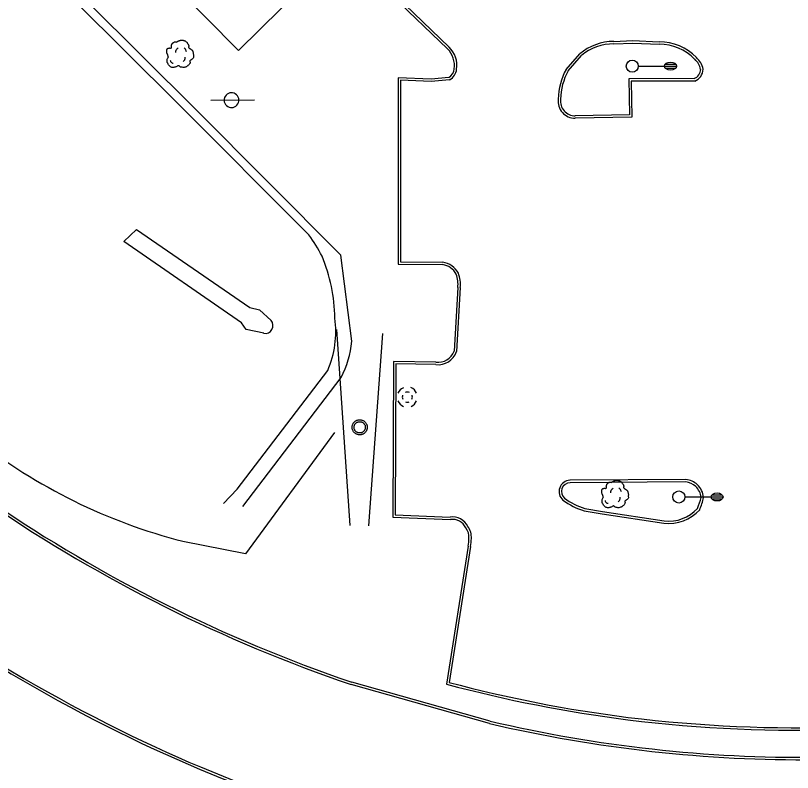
# Model space of a CAD drawing. Extents: x 2145380 to 2156929, y 139568 to 149130.
# Drawn here: x 2151534.2 to 2151727, y 143024.7 to 143212.4 of the extents above; entities that cross this region are included whole.
import ezdxf

# ---------------------------------------------------------------- set-up
doc = ezdxf.new("R2010")
doc.units = 0
for name, color, linetype in [('TOPO_Building', 7, 'Continuous'), ('TOPO_Concrete', 7, 'Continuous'), ('TOPO_Curb Back', 7, 'Continuous'), ('TOPO_DRAIN_Headwall', 7, 'Continuous'), ('TOPO_DRAIN_Manhole', 7, 'Continuous'), ('TOPO_Fence', 7, 'Continuous'), ('TOPO_Light Pole', 7, 'Continuous'), ('TOPO_Power Pole', 7, 'Continuous'), ('TOPO_Sign', 7, 'Continuous'), ('TOPO_Tree', 7, 'Continuous'), ('TOPO_Wall Freestanding', 7, 'Continuous')]:
    doc.layers.add(name, color=color, linetype=linetype)

# ---------------------------------------------------------------- blocks, each defined once
blk = doc.blocks.new('LP')
at = {"layer": 'TOPO_Light Pole'}
blk.add_line((3.81, 0), (20.32, 0), dxfattribs=at)
for points in [[(20.32, 0), (27.94, 0)], [(20.32, 0), (23.5, 0)], [(20.83, 1.27), (27.43, 1.27)], [(20.83, 1.27), (23.5, 1.27)], [(23.71, 1.27), (27.43, 1.27)], [(23.71, 0), (27.94, 0)], [(20.83, -1.27), (27.43, -1.27)], [(20.83, -1.27), (23.5, -1.27)], [(23.71, -1.27), (27.43, -1.27)]]:
    blk.add_lwpolyline(points, dxfattribs=at)
blk.add_circle((0, 0), 3.81, dxfattribs=at)
blk.add_ellipse((24.13, 0), major_axis=(3.81, 0), ratio=0.666667, dxfattribs=at)
blk = doc.blocks.new('MHEXST')
at = {"layer": 'TOPO_DRAIN_Manhole'}
for centre, radius, start, end in [((-0.14, 0.26), 12.7, 112.97475, 158.26364), ((-0.14, 0.26), 12.7, 22.07441, 68.69913), ((-0.08, 0.11), 6.35, 157.97219, 204.16105), ((-0.08, 0.11), 6.35, 66.19406, 113.69103), ((-0.08, 0.11), 6.35, 336.80229, 21.40458), ((-0.14, 0.26), 12.7, 202.6921, 248.19382), ((-0.08, 0.11), 6.35, 248.57914, 293.19947), ((-0.14, 0.26), 12.7, 291.79631, 337.30323)]:
    blk.add_arc(centre, radius, start, end, dxfattribs=at)
blk = doc.blocks.new('TREE')
at = {"layer": 'TOPO_Tree'}
for points in [[(-3.49, 17.6), (-3.07, 18.27), (-2.58, 18.8), (-1.9, 19.19), (-1.05, 19.68), (-0.19, 19.96), (0.74, 20.24), (1.62, 20.51), (2.51, 20.82), (3.39, 20.77), (4.1, 20.73), (4.8, 20.47), (5.51, 20.24), (6.43, 19.95), (7.32, 19.73), (8.15, 19.19), (9.36, 18.4), (10.02, 17.21), (10.8, 16.01), (11.24, 15.33), (11.58, 14.62), (11.86, 13.89), (12.17, 13.08), (11.37, 12.02), (11.86, 11.25), (12, 11.03), (12.18, 10.86), (12.39, 10.72), (12.91, 10.35), (13.45, 10.02), (13.97, 9.66), (14.7, 9.16), (15.41, 8.68), (16.09, 8.07), (16.7, 7.53), (16.93, 6.73), (17.15, 5.95), (17.59, 4.38), (17.71, 2.77), (17.68, 1.19), (17.65, -0.25), (17.83, -2.22), (16.62, -3.04), (15.47, -3.83), (14.31, -4.58), (13.16, -5.35)], [(-14.07, -0.4), (-14.17, 0.5), (-14.37, 1.38), (-14.6, 2.25), (-14.84, 3.17), (-15.47, 3.96), (-15.66, 4.9), (-15.8, 5.59), (-15.71, 6.31), (-15.66, 7.01), (-15.6, 7.91), (-15.72, 8.8), (-15.13, 9.66), (-14.62, 10.42), (-13.76, 10.49), (-13.02, 10.72), (-12.18, 10.98), (-11.06, 10), (-10.37, 10.72), (-9.4, 11.74), (-10.29, 13.28), (-9.84, 14.42), (-9.56, 15.15), (-9.32, 15.89), (-8.78, 16.54), (-8.18, 17.26), (-7.5, 17.68), (-6.67, 18.13), (-6.14, 18.41), (-5.61, 18.61), (-5.08, 18.66), (-4.55, 18.71), (-4.02, 18.54), (-3.49, 18.13)], [(-4.21, 5.09), (-4.46, 6.09), (-4.3, 7.21), (-3.84, 8.21), (-3.33, 9.34), (-2.71, 10.27), (-1.64, 10.97)], [(5.89, 11.15), (6.5, 10.68), (6.96, 10.17), (7.36, 9.5), (7.93, 8.56), (8.31, 7.6), (8.46, 6.56)], [(13.16, -5.34), (13.25, -5.81), (13.36, -6.28), (13.45, -6.75), (13.76, -8.52), (12.24, -10.03), (10.8, -11.51), (9.98, -12.34), (9.13, -12.77), (8.15, -13.1), (5.97, -13.83), (3.32, -13.56), (1.27, -13.1), (0.49, -12.92), (-0.06, -11.44), (-0.84, -11.51), (-2.04, -11.61), (-3.28, -12.78), (-4.55, -13.1), (-6.06, -13.47), (-7.77, -14.03), (-9.31, -13.62), (-11.36, -13.09), (-12.84, -11.41), (-14.07, -9.39), (-15.32, -7.35), (-15.61, -5.13), (-15.13, -3.04), (-14.87, -1.89), (-13.91, -0.75), (-13.54, 0.13)], [(-11.38, -4.46), (-11.47, -5.41), (-11.03, -6.32), (-10.09, -7.22), (-9.3, -7.97), (-8.49, -8.26), (-7.7, -8.14)], [(4.79, -6.29), (5.71, -5.66), (6.3, -4.92), (6.81, -3.91), (7.36, -2.81), (7.63, -1.7), (7.54, -0.6)]]:
    blk.add_open_spline(points, degree=3, dxfattribs=at)

msp = doc.modelspace()

# ---------------------------------------------------------------- linework, layer by layer
at = {"layer": 'TOPO_Building'}
msp.add_lwpolyline([(2151605.35, 143219.46), (2151589.49, 143203.75), (2151491.3, 143302.84)], dxfattribs=at)
at = {"layer": 'TOPO_Concrete'}
msp.add_lwpolyline([(2151591.39, 143134.53), (2151590.25, 143136.22), (2151561.03, 143156.33), (2151564.2, 143159.36), (2151592.27, 143140.01), (2151594.7, 143139.4)], dxfattribs=at)
at = {"layer": 'TOPO_Curb Back'}
for p, q in [((2151682.62, 143205.98), (2151687.34, 143206.18)), ((2151682.64, 143205.38), (2151687.34, 143205.58)), ((2151687.34, 143206.18), (2151693.89, 143205.88)), ((2151687.34, 143205.58), (2151693.88, 143205.28)), ((2151670.79, 143199.06), (2151674.18, 143202.9)), ((2151671.29, 143198.72), (2151674.6, 143202.47)), ((2151702.61, 143196.77), (2151686.35, 143196.72)), ((2151686.35, 143196.72), (2151686.53, 143187.78)), ((2151702.73, 143196.17), (2151686.96, 143196.12)), ((2151686.96, 143196.12), (2151687.14, 143187.19)), ((2151686.53, 143187.78), (2151673.07, 143187.54)), ((2151687.14, 143187.19), (2151673.08, 143186.94)), ((2151671.77, 143097.13), (2151671.76, 143097.13)), ((2151700.53, 143097.31), (2151671.77, 143097.13)), ((2151700.5, 143096.71), (2151671.77, 143096.53)), ((2151671.77, 143096.53), (2151671.78, 143096.53)), ((2151675.32, 143089.54), (2151679.71, 143088.83)), ((2151675.45, 143090.13), (2151679.8, 143089.42)), ((2151679.8, 143089.42), (2151695.16, 143087.07)), ((2151679.71, 143088.83), (2151695.08, 143086.47))]:
    msp.add_line(p, q, dxfattribs=at)
for points in [[(2151862.01, 143340.75), (2151854.85, 143357.9), (2151801.4, 143332.34), (2151742.62, 143304.43), (2151689.1, 143279.1), (2151627.73, 143217.32), (2151641.36, 143204.12)], [(2151861.47, 143340.48), (2151854.54, 143357.09), (2151801.66, 143331.8), (2151742.88, 143303.89), (2151689.45, 143278.6), (2151628.59, 143217.33), (2151641.78, 143204.55)], [(2151641.72, 143197.08), (2151637.27, 143196.65), (2151629.09, 143196.97), (2151629.09, 143150.73), (2151640.15, 143150.63)], [(2151641.89, 143196.49), (2151637.29, 143196.05), (2151629.69, 143196.35), (2151629.69, 143151.32), (2151640.2, 143151.23)], [(2151643.93, 143144.98), (2151643, 143129.17)], [(2151644.53, 143144.93), (2151643.6, 143129.05)], [(2151638.47, 143126.42), (2151627.96, 143126.59), (2151627.78, 143087.96), (2151642.07, 143087.39)], [(2151638.43, 143125.82), (2151628.55, 143125.98), (2151628.38, 143088.54), (2151642.04, 143087.99)], [(2151646.49, 143080.8), (2151641.09, 143046.57)], [(2151647.09, 143080.7), (2151641.77, 143047.01)], [(2151651.94, 143037.4), (2151617.62, 143047.06)], [(2151651.79, 143036.82), (2151617.44, 143046.48)]]:
    msp.add_lwpolyline(points, dxfattribs=at)
for centre, radius, start, end in [((2151682.69, 143192.69), 13.3, 90.3103, 129.8236), ((2151682.69, 143192.69), 12.7, 90.2627, 129.6184), ((2151694, 143193.26), 12.02, 43.5587, 90.6054), ((2151694, 143193.26), 12.62, 43.7041, 90.529), ((2151637.54, 143200.09), 5.55, 350.646, 46.5497), ((2151637.54, 143200.09), 6.15, 350.9337, 46.52), ((2151699.86, 143198.17), 4.42, 11.5509, 49.8138), ((2151699.86, 143198.17), 5.02, 10.6445, 49.4269), ((2151640.43, 143199.33), 2.59, 299.6572, 356.7248), ((2151640.43, 143199.33), 3.19, 297.2378, 356.1393), ((2151685.29, 143191.23), 16.48, 151.6454, 178.3744), ((2151685.29, 143191.23), 15.88, 151.8911, 178.4814), ((2151701.5, 143199.23), 2.7, 294.2475, 356.1363), ((2151701.5, 143199.23), 3.3, 291.9192, 357.5715), ((2151673.03, 143191.18), 4.24, 172.8985, 270.6737), ((2151673.03, 143191.18), 3.64, 172.4589, 270.6494), ((2151639.49, 143146.15), 5.13, 27.2188, 82.1026), ((2151639.49, 143146.15), 4.53, 27.567, 81.6279), ((2151637.34, 143145.79), 6.64, 352.9748, 21.6708), ((2151637.34, 143145.79), 7.24, 353.1311, 21.9085), ((2151639, 143130.66), 4.87, 263.307, 340.7488), ((2151639, 143130.66), 4.27, 262.9169, 339.6622), ((2151671.85, 143094.33), 2.81, 91.7583, 228.9649), ((2151699.99, 143092.24), 5.1, 48.562, 83.9506), ((2151671.85, 143094.33), 2.21, 91.7602, 228.3302), ((2151699.99, 143092.24), 4.5, 48.6773, 83.5366), ((2151699.97, 143092.44), 4.36, 6.1615, 46.709), ((2151699.97, 143092.44), 4.96, 5.0068, 46.8283), ((2151736.95, 143397.76), 371.05, 235.711, 251.2106), ((2151736.95, 143397.76), 370.45, 235.7103, 251.2082), ((2151680.71, 143106.88), 18.16, 233.8855, 252.7259), ((2151680.71, 143106.88), 17.56, 233.9747, 252.5882), ((2151689.47, 143096.17), 15.19, 336.7464, 347.5878), ((2151689.48, 143096.17), 15.79, 336.3836, 347.9363), ((2151696.27, 143096.67), 10.27, 263.3686, 318.3552), ((2151696.27, 143096.67), 9.67, 263.4312, 317.7946), ((2151742.38, 143403.21), 411.31, 230.0926, 245.0003), ((2151742.39, 143403.22), 410.72, 230.0951, 244.9999), ((2151642.63, 143083.85), 4.18, 25.378, 98.2071), ((2151642.63, 143083.85), 3.58, 24.4298, 99.0513), ((2151642.84, 143082.98), 4.46, 356.2389, 36.7021), ((2151642.84, 143082.98), 3.86, 356.0727, 37.5954), ((2151633.77, 143083.07), 12.92, 349.91, 358.4351), ((2151633.79, 143083.06), 13.51, 349.9328, 358.3919), ((2151729.09, 143375.54), 339.94, 255.1148, 262.7457), ((2151729.09, 143375.54), 340.53, 255.0237, 262.746), ((2151729.58, 143368.48), 340.06, 256.8029, 270.5684), ((2151728.82, 143389.33), 354.19, 263.0719, 271.9037), ((2151728.82, 143389.33), 353.59, 263.0722, 271.8371), ((2151729.58, 143368.47), 340.65, 256.8007, 270.5682), ((2151724.06, 143369.4), 372.93, 245.3567, 260.4179), ((2151724.06, 143369.4), 372.33, 245.357, 260.4187)]:
    msp.add_arc(centre, radius, start, end, dxfattribs=at)
at = {"layer": 'TOPO_DRAIN_Headwall'}
for points in [[(2151594.7, 143139.4), (2151597.59, 143136.77)], [(2151595.74, 143133.61), (2151591.39, 143134.55)]]:
    msp.add_lwpolyline(points, dxfattribs=at)
msp.add_arc((2151596.12, 143135.5), 1.94, 258.498, 40.7381, dxfattribs=at)
at = {"layer": 'TOPO_Fence'}
for points in [[(2151617.6, 143131.61), (2151614.87, 143153), (2151578.88, 143189.14), (2151498.33, 143269.16), (2151413.09, 143353.79), (2151390.16, 143376.02), (2151389.07, 143377.54), (2151387.27, 143383.79), (2151388.4, 143386.65), (2151390.7, 143391.66), (2151393.12, 143393.33)], [(2151590.61, 143090.61), (2151614.94, 143122.61)], [(2151613.31, 143108.96), (2151591.21, 143078.87), (2151575.69, 143081.99)]]:
    msp.add_lwpolyline(points, dxfattribs=at)
for centre, radius, start, end in [((2151594.44, 143133.58), 23.25, 331.8412, 355.1374), ((2151610.46, 143217.39), 139.79, 231.8851, 255.5946)]:
    msp.add_arc(centre, radius, start, end, dxfattribs=at)
at = {"layer": 'TOPO_Power Pole'}
for points in [[(2151617.7, 143110.27), (2151617.71, 143110.4), (2151617.72, 143110.53), (2151617.74, 143110.66), (2151617.78, 143110.79), (2151617.82, 143110.91), (2151617.87, 143111.04), (2151617.93, 143111.16), (2151617.99, 143111.27), (2151618.07, 143111.38), (2151618.15, 143111.49), (2151618.24, 143111.58), (2151618.34, 143111.68), (2151618.44, 143111.76), (2151618.55, 143111.84), (2151618.67, 143111.9), (2151618.78, 143111.96), (2151618.9, 143112.01), (2151619.02, 143112.06), (2151619.16, 143112.09), (2151619.29, 143112.12), (2151619.42, 143112.14), (2151619.55, 143112.14), (2151619.68, 143112.14), (2151619.81, 143112.12), (2151619.94, 143112.11), (2151620.07, 143112.07), (2151620.2, 143112.04), (2151620.32, 143111.98), (2151620.44, 143111.93), (2151620.56, 143111.87), (2151620.67, 143111.79), (2151620.77, 143111.71), (2151620.87, 143111.63), (2151620.96, 143111.53), (2151621.05, 143111.43), (2151621.12, 143111.32), (2151621.19, 143111.21), (2151621.26, 143111.09), (2151621.31, 143110.97), (2151621.36, 143110.84), (2151621.39, 143110.72), (2151621.42, 143110.59), (2151621.43, 143110.45), (2151621.44, 143110.32), (2151621.44, 143110.2), (2151621.43, 143110.06), (2151621.41, 143109.93), (2151621.38, 143109.8), (2151621.35, 143109.68), (2151621.3, 143109.55), (2151621.24, 143109.44), (2151621.19, 143109.32), (2151621.11, 143109.21), (2151621.03, 143109.1), (2151620.94, 143108.99), (2151620.85, 143108.9), (2151620.75, 143108.82), (2151620.64, 143108.74), (2151620.53, 143108.67), (2151620.42, 143108.6), (2151620.3, 143108.55), (2151620.17, 143108.5), (2151620.04, 143108.46), (2151619.92, 143108.43), (2151619.79, 143108.41), (2151619.66, 143108.4), (2151619.53, 143108.4), (2151619.4, 143108.41), (2151619.27, 143108.42), (2151619.13, 143108.45), (2151619.01, 143108.49), (2151618.89, 143108.54), (2151618.76, 143108.59), (2151618.64, 143108.65), (2151618.53, 143108.72), (2151618.42, 143108.8), (2151618.32, 143108.88), (2151618.23, 143108.97), (2151618.14, 143109.07), (2151618.06, 143109.18), (2151617.98, 143109.29), (2151617.92, 143109.4), (2151617.86, 143109.52), (2151617.81, 143109.65), (2151617.77, 143109.77), (2151617.74, 143109.89), (2151617.72, 143110.03), (2151617.71, 143110.16), (2151617.7, 143110.27)], [(2151618.17, 143110.27), (2151618.17, 143110.38), (2151618.19, 143110.5), (2151618.21, 143110.61), (2151618.25, 143110.72), (2151618.29, 143110.83), (2151618.34, 143110.93), (2151618.4, 143111.02), (2151618.46, 143111.12), (2151618.53, 143111.21), (2151618.62, 143111.29), (2151618.7, 143111.37), (2151618.8, 143111.44), (2151618.89, 143111.49), (2151619, 143111.54), (2151619.1, 143111.59), (2151619.21, 143111.63), (2151619.32, 143111.65), (2151619.43, 143111.67), (2151619.55, 143111.67), (2151619.66, 143111.67), (2151619.77, 143111.66), (2151619.89, 143111.64), (2151620, 143111.6), (2151620.1, 143111.57), (2151620.21, 143111.52), (2151620.31, 143111.46), (2151620.4, 143111.4), (2151620.5, 143111.33), (2151620.58, 143111.25), (2151620.65, 143111.16), (2151620.72, 143111.07), (2151620.78, 143110.97), (2151620.84, 143110.87), (2151620.89, 143110.77), (2151620.92, 143110.66), (2151620.95, 143110.55), (2151620.97, 143110.43), (2151620.97, 143110.32), (2151620.97, 143110.21), (2151620.97, 143110.1), (2151620.94, 143109.99), (2151620.92, 143109.87), (2151620.88, 143109.76), (2151620.83, 143109.66), (2151620.78, 143109.56), (2151620.72, 143109.46), (2151620.65, 143109.37), (2151620.57, 143109.29), (2151620.49, 143109.21), (2151620.4, 143109.14), (2151620.3, 143109.08), (2151620.21, 143109.02), (2151620.09, 143108.97), (2151619.99, 143108.93), (2151619.87, 143108.9), (2151619.77, 143108.88), (2151619.65, 143108.87), (2151619.55, 143108.87), (2151619.43, 143108.88), (2151619.32, 143108.89), (2151619.2, 143108.91), (2151619.09, 143108.95), (2151618.99, 143108.99), (2151618.89, 143109.05), (2151618.79, 143109.11), (2151618.7, 143109.18), (2151618.61, 143109.25), (2151618.53, 143109.34), (2151618.45, 143109.43), (2151618.39, 143109.52), (2151618.34, 143109.62), (2151618.29, 143109.72), (2151618.24, 143109.83), (2151618.21, 143109.94), (2151618.19, 143110.05), (2151618.17, 143110.17), (2151618.17, 143110.27)]]:
    msp.add_lwpolyline(points, dxfattribs=at)
at = {"layer": 'TOPO_Sign'}
for points in [[(2151582.63, 143191.4), (2151593.5, 143191.46)], [(2151617.22, 143085.94), (2151613.93, 143134.54)], [(2151625.25, 143133.58), (2151621.75, 143085.86)]]:
    msp.add_lwpolyline(points, dxfattribs=at)
for start, end in [(47.4196, 227.4196), (227.4196, 47.4196)]:
    msp.add_arc((2151587.76, 143191.42), 1.84, start, end, dxfattribs=at)
at = {"layer": 'TOPO_Wall Freestanding'}
for points in [[(2151606.98, 143158), (2151574.31, 143190.77), (2151498.41, 143266.1), (2151387.85, 143375.09)], [(2151585.81, 143091.38), (2151589.14, 143094.96), (2151611.64, 143124.35)]]:
    msp.add_lwpolyline(points, dxfattribs=at)
for centre, radius, start, end in [((2151569.96, 143131.59), 45.48, 27.6954, 35.4993), ((2151571.22, 143136.58), 42.22, 1.0576, 22.4925), ((2151588.81, 143134.12), 24.83, 336.8358, 7.4882)]:
    msp.add_arc(centre, radius, start, end, dxfattribs=at)

# ---------------------------------------------------------------- block references
at = {"layer": 'TOPO_DRAIN_Manhole', "xscale": 0.19685000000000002, "yscale": 0.19685000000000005}
msp.add_blockref('MHEXST', (2151631.41, 143117.74), dxfattribs=at)
at = {"layer": 'TOPO_Light Pole', "xscale": 0.39370000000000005, "yscale": 0.3937000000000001}
for p in [(2151687.22, 143199.86), (2151698.76, 143093)]:
    msp.add_blockref('LP', p, dxfattribs=at)
at = {"layer": 'TOPO_Tree', "xscale": 0.19685000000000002, "yscale": 0.19685000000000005}
for p in [(2151574.81, 143202.23), (2151682.76, 143093.03)]:
    msp.add_blockref('TREE', p, dxfattribs=at)

doc.saveas('drawing.dxf')
